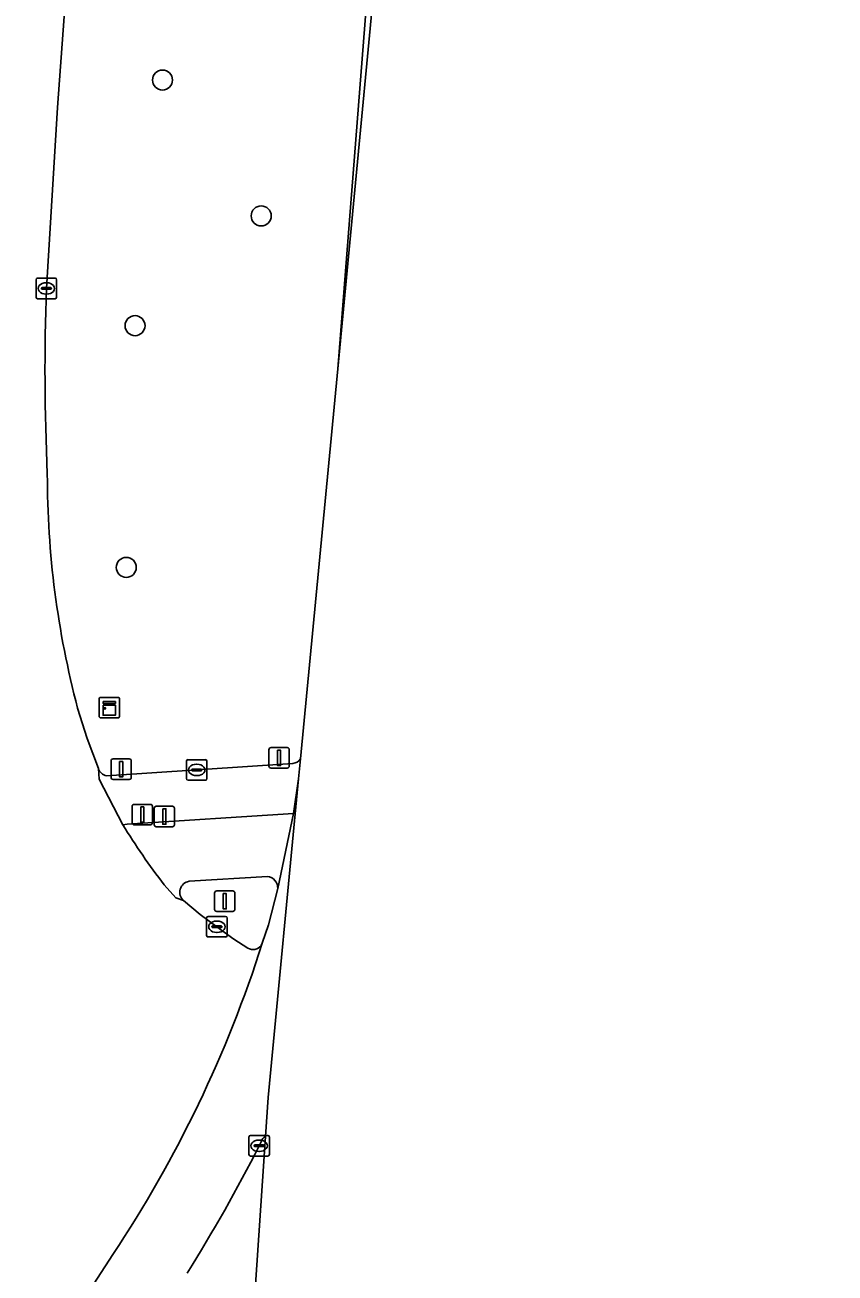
# Model space of a CAD drawing. Extents: x 160856 to 161310, y 384024 to 384878.
# Drawn here: x 161229.4 to 161269, y 384129.3 to 384190.3 of the extents above; entities that cross this region are included whole.
import ezdxf

# ---------------------------------------------------------------- set-up
doc = ezdxf.new("R2010")
doc.units = 0
for name, color, linetype in [('IMGEO_Berm_groen', 7, 'Continuous'), ('IMGEO_Boom', 7, 'Continuous'), ('IMGEO_Drukknoppaal', 7, 'Continuous'), ('IMGEO_Fietspad_gesloten', 7, 'Continuous'), ('IMGEO_Kast', 7, 'Continuous'), ('IMGEO_Kolk', 7, 'Continuous'), ('IMGEO_Lichtmast', 7, 'Continuous'), ('IMGEO_OVBaan_gesloten', 7, 'Continuous'), ('IMGEO_Rijbaan_lokaal_gesloten', 7, 'Continuous'), ('IMGEO_Verkeerseiland_groen', 7, 'Continuous'), ('IMGEO_Verkeerseiland_open', 7, 'Continuous'), ('IMGEO_Verkeersregelinstallatiepaal', 7, 'Continuous'), ('IMGEO_Voetpad_open', 7, 'Continuous')]:
    doc.layers.add(name, color=color, linetype=linetype)

msp = doc.modelspace()

# ---------------------------------------------------------------- linework, layer by layer
at = {"layer": 'IMGEO_Berm_groen'}
for points in [[(161238.574, 384277.976), (161238.011, 384271.307), (161236.442, 384253.951), (161235.71, 384245.543), (161235.31, 384240.691), (161234.654, 384232.591), (161233.241, 384215.17), (161231.678, 384195.813), (161230.975, 384186.246), (161230.43, 384177.405)], [(161244.663, 384173.474), (161249.766, 384238.402), (161251.045, 384255.386), (161247.08, 384255.683), (161248.805, 384277.548), (161240.67, 384278.305), (161239.106, 384278.425)], [(161242.846, 384154.431), (161244.663, 384173.474)], [(161231.956, 384156.913), (161232.424, 384155.436), (161232.977, 384153.966)], [(161233.371, 384153.616), (161242.468, 384154.217)]]:
    msp.add_lwpolyline(points, dxfattribs=at)
for centre, radius, start, end in [((161345.393, 384173.457), 115.031, 178.0331, 182.54851), ((161275.228, 384168.327), 44.752, 179.9806, 194.77633), ((161242.426, 384154.731), 0.516, 274.67342, 324.42526), ((161233.443, 384154.094), 0.484, 195.38048, 261.38856)]:
    msp.add_arc(centre, radius, start, end, dxfattribs=at)
at = {"layer": 'IMGEO_Boom'}
for centre in [(161236.104, 384187.581), (161240.925, 384180.945), (161234.761, 384175.587), (161234.333, 384163.785)]:
    msp.add_circle(centre, 0.489, dxfattribs=at)
at = {"layer": 'IMGEO_Drukknoppaal'}
for p, q in [((161235.699, 384151.223), (161235.699, 384152.023)), ((161235.699, 384152.023), (161235.699, 384151.223)), ((161235.799, 384152.123), (161236.589, 384152.123)), ((161236.589, 384152.123), (161235.799, 384152.123)), ((161236.689, 384152.023), (161236.689, 384151.223)), ((161236.689, 384151.223), (161236.689, 384152.023)), ((161236.589, 384151.123), (161235.799, 384151.123)), ((161235.799, 384151.123), (161236.589, 384151.123))]:
    msp.add_line(p, q, dxfattribs=at)
msp.add_lwpolyline([(161236.119, 384151.998), (161236.269, 384151.998), (161236.269, 384151.248), (161236.119, 384151.248), (161236.119, 384151.998)], dxfattribs=at)
for centre, start, end in [((161235.799, 384152.023), 90, 180), ((161235.799, 384152.023), 90, 180), ((161236.589, 384152.023), 0, 90), ((161236.589, 384152.023), 360, 90), ((161235.799, 384151.223), 180, 270), ((161235.799, 384151.223), 180, 270), ((161236.589, 384151.223), 270, 0), ((161236.589, 384151.223), 270, 0)]:
    msp.add_arc(centre, 0.1, start, end, dxfattribs=at)
at = {"layer": 'IMGEO_Fietspad_gesloten'}
for points in [[(161242.5, 384151.774), (161234.383, 384151.241), (161234.164, 384151.221)], [(161241.731, 384148.103), (161242.5, 384151.774)], [(161237.404, 384148.457), (161241.231, 384148.7)], [(161236.187, 384148.294), (161236.751, 384147.644), (161237.135, 384147.515)]]:
    msp.add_lwpolyline(points, dxfattribs=at)
for centre, radius, start, end in [((161261.754, 384168.127), 32.358, 211.49863, 217.80206), ((161241.161, 384148.134), 0.571, 356.92387, 82.96989), ((161237.478, 384147.927), 0.535, 97.89538, 230.2299)]:
    msp.add_arc(centre, radius, start, end, dxfattribs=at)
at = {"layer": 'IMGEO_Kast'}
for p, q in [((161233.007, 384156.515), (161233.007, 384157.356)), ((161233.007, 384157.356), (161233.007, 384156.515)), ((161233.082, 384157.44), (161233.923, 384157.44)), ((161233.923, 384157.44), (161233.082, 384157.44)), ((161234.007, 384157.365), (161234.007, 384156.524)), ((161234.007, 384156.524), (161234.007, 384157.365)), ((161233.932, 384156.44), (161233.091, 384156.44)), ((161233.091, 384156.44), (161233.932, 384156.44))]:
    msp.add_line(p, q, dxfattribs=at)
for points in [[(161233.202, 384157.23), (161233.802, 384157.23), (161233.802, 384157.145), (161233.202, 384157.145), (161233.202, 384157.23)], [(161233.202, 384157.055), (161233.802, 384157.055), (161233.802, 384156.566), (161233.202, 384156.566), (161233.202, 384157.055)]]:
    msp.add_lwpolyline(points, dxfattribs=at)
msp.add_circle((161233.286, 384156.904), 0.0377, dxfattribs=at)
for centre, start, end in [((161233.085, 384157.362), 92.4484, 184.28452), ((161233.085, 384157.362), 92.4484, 184.28452), ((161233.929, 384157.362), 2.4484, 94.28452), ((161233.929, 384157.362), 2.4484, 94.28452), ((161233.085, 384156.518), 182.4484, 274.28452), ((161233.085, 384156.518), 182.4484, 274.28452), ((161233.929, 384156.518), 272.4484, 4.28452), ((161233.929, 384156.518), 272.4484, 4.28452)]:
    msp.add_arc(centre, 0.0779, start, end, dxfattribs=at)
at = {"layer": 'IMGEO_Kolk'}
for p, q in [((161229.929, 384176.979), (161229.929, 384177.831)), ((161230.004, 384177.905), (161230.856, 384177.905)), ((161230.188, 384177.399), (161230.188, 384177.411)), ((161230.626, 384177.362), (161230.228, 384177.362)), ((161230.231, 384177.448), (161230.629, 384177.448)), ((161230.417, 384177.685), (161230.442, 384177.685)), ((161230.672, 384177.411), (161230.672, 384177.399)), ((161230.93, 384177.831), (161230.93, 384176.979)), ((161230.856, 384176.905), (161230.004, 384176.905)), ((161230.44, 384177.125), (161230.415, 384177.125)), ((161237.275, 384153.471), (161237.275, 384154.323)), ((161237.35, 384154.397), (161238.202, 384154.397)), ((161237.763, 384154.177), (161237.788, 384154.177)), ((161238.276, 384154.323), (161238.276, 384153.471)), ((161237.534, 384153.891), (161237.534, 384153.903)), ((161237.972, 384153.854), (161237.574, 384153.854)), ((161237.577, 384153.94), (161237.975, 384153.94)), ((161237.786, 384153.617), (161237.761, 384153.617)), ((161238.018, 384153.903), (161238.018, 384153.891)), ((161238.202, 384153.397), (161237.35, 384153.397)), ((161238.26, 384145.813), (161238.26, 384146.665)), ((161238.335, 384146.739), (161239.187, 384146.739)), ((161238.519, 384146.233), (161238.519, 384146.245)), ((161238.562, 384146.282), (161238.96, 384146.282)), ((161238.748, 384146.519), (161238.773, 384146.519)), ((161239.003, 384146.245), (161239.003, 384146.233)), ((161239.261, 384146.665), (161239.261, 384145.813)), ((161239.187, 384145.739), (161238.335, 384145.739)), ((161238.957, 384146.196), (161238.559, 384146.196)), ((161238.771, 384145.959), (161238.746, 384145.959)), ((161240.324, 384135.12), (161240.324, 384135.972)), ((161240.399, 384136.046), (161241.251, 384136.046)), ((161241.325, 384135.972), (161241.325, 384135.12)), ((161240.583, 384135.54), (161240.583, 384135.552)), ((161241.021, 384135.503), (161240.623, 384135.503)), ((161240.626, 384135.589), (161241.024, 384135.589)), ((161240.812, 384135.826), (161240.837, 384135.826)), ((161241.067, 384135.552), (161241.067, 384135.54)), ((161241.251, 384135.046), (161240.399, 384135.046)), ((161240.835, 384135.266), (161240.81, 384135.266))]:
    msp.add_line(p, q, dxfattribs=at)
for points in [[(161229.929, 384176.979), (161229.929, 384177.831)], [(161230.004, 384177.905), (161230.856, 384177.905)], [(161230.93, 384177.831), (161230.93, 384176.979)], [(161230.856, 384176.905), (161230.004, 384176.905)], [(161237.275, 384153.471), (161237.275, 384154.323)], [(161237.35, 384154.397), (161238.202, 384154.397)], [(161238.276, 384154.323), (161238.276, 384153.471)], [(161238.202, 384153.397), (161237.35, 384153.397)], [(161238.26, 384145.813), (161238.26, 384146.665)], [(161238.335, 384146.739), (161239.187, 384146.739)], [(161239.261, 384146.665), (161239.261, 384145.813)], [(161239.187, 384145.739), (161238.335, 384145.739)], [(161240.324, 384135.12), (161240.324, 384135.972)], [(161240.399, 384136.046), (161241.251, 384136.046)], [(161241.325, 384135.972), (161241.325, 384135.12)], [(161241.251, 384135.046), (161240.399, 384135.046)]]:
    msp.add_lwpolyline(points, dxfattribs=at)
for centre, radius, start, end in [((161230.006, 384177.829), 0.0765, 91.55205, 178.44795), ((161230.006, 384177.829), 0.0765, 91.55205, 178.44795), ((161230.228, 384177.408), 0.0403, 85.87752, 175.75265), ((161230.225, 384177.398), 0.0366, 178.93798, 274.71019), ((161230.629, 384177.405), 0.043, 264.86636, 352.45326), ((161230.633, 384177.41), 0.0386, 1.73085, 96.63898), ((161230.854, 384177.829), 0.0765, 1.55205, 88.44795), ((161230.854, 384177.829), 0.0765, 1.55205, 88.44795), ((161230.006, 384176.981), 0.0765, 181.55205, 268.44795), ((161230.006, 384176.981), 0.0765, 181.55205, 268.44795), ((161230.854, 384176.981), 0.0765, 271.55205, 358.44795), ((161230.854, 384176.981), 0.0765, 271.55205, 358.44795), ((161237.352, 384154.321), 0.0765, 91.55205, 178.44795), ((161237.352, 384154.321), 0.0765, 91.55205, 178.44795), ((161238.2, 384154.321), 0.0765, 1.55205, 88.44795), ((161238.2, 384154.321), 0.0765, 1.55205, 88.44795), ((161237.574, 384153.9), 0.0403, 85.87752, 175.75265), ((161237.571, 384153.89), 0.0366, 178.93798, 274.71019), ((161237.975, 384153.897), 0.043, 264.86636, 352.45326), ((161237.979, 384153.902), 0.0386, 1.73085, 96.63898), ((161237.352, 384153.473), 0.0765, 181.55205, 268.44795), ((161237.352, 384153.473), 0.0765, 181.55205, 268.44795), ((161238.2, 384153.473), 0.0765, 271.55205, 358.44795), ((161238.2, 384153.473), 0.0765, 271.55205, 358.44795), ((161238.337, 384146.663), 0.0765, 91.55205, 178.44795), ((161238.337, 384146.663), 0.0765, 91.55205, 178.44795), ((161238.559, 384146.242), 0.0403, 85.87752, 175.75265), ((161238.964, 384146.244), 0.0386, 1.73085, 96.63898), ((161239.185, 384146.663), 0.0765, 1.55205, 88.44795), ((161239.185, 384146.663), 0.0765, 1.55205, 88.44795), ((161238.337, 384145.815), 0.0765, 181.55205, 268.44795), ((161238.337, 384145.815), 0.0765, 181.55205, 268.44795), ((161238.556, 384146.232), 0.0366, 178.93798, 274.71019), ((161238.96, 384146.239), 0.043, 264.86636, 352.45326), ((161239.185, 384145.815), 0.0765, 271.55205, 358.44795), ((161239.185, 384145.815), 0.0765, 271.55205, 358.44795), ((161240.401, 384135.97), 0.0765, 91.55205, 178.44795), ((161240.401, 384135.97), 0.0765, 91.55205, 178.44795), ((161241.249, 384135.97), 0.0765, 1.55205, 88.44795), ((161241.249, 384135.97), 0.0765, 1.55205, 88.44795), ((161240.623, 384135.549), 0.0403, 85.87752, 175.75265), ((161240.62, 384135.539), 0.0366, 178.93798, 274.71019), ((161241.024, 384135.546), 0.043, 264.86636, 352.45326), ((161241.028, 384135.551), 0.0386, 1.73085, 96.63898), ((161240.401, 384135.122), 0.0765, 181.55205, 268.44795), ((161240.401, 384135.122), 0.0765, 181.55205, 268.44795), ((161241.249, 384135.122), 0.0765, 271.55205, 358.44795), ((161241.249, 384135.122), 0.0765, 271.55205, 358.44795)]:
    msp.add_arc(centre, radius, start, end, dxfattribs=at)
for centre, major_axis, ratio, start_param, end_param in [((161230.416, 384177.405), (-0.387, 0.002), 0.722429, 4.712389, 7.853982), ((161230.441, 384177.405), (-0.39, 0.002), 0.717154, 1.570796, 4.712389), ((161237.762, 384153.897), (-0.387, 0.002), 0.722429, 4.712389, 7.853982), ((161237.787, 384153.897), (-0.39, 0.002), 0.717154, 1.570796, 4.712389), ((161238.747, 384146.239), (-0.387, 0.002), 0.722429, 4.712389, 7.853982), ((161238.772, 384146.239), (-0.39, 0.002), 0.717154, 1.570796, 4.712389), ((161240.811, 384135.546), (-0.387, 0.002), 0.722429, 4.712389, 7.853982), ((161240.836, 384135.546), (-0.39, 0.002), 0.717154, 1.570796, 4.712389)]:
    msp.add_ellipse(centre, major_axis=major_axis, ratio=ratio, start_param=start_param, end_param=end_param, dxfattribs=at)
at = {"layer": 'IMGEO_Lichtmast'}
for p, q in [((161238.651, 384147.087), (161238.651, 384147.887)), ((161238.651, 384147.887), (161238.651, 384147.087)), ((161238.751, 384147.987), (161239.541, 384147.987)), ((161239.541, 384147.987), (161238.751, 384147.987)), ((161239.641, 384147.887), (161239.641, 384147.087)), ((161239.641, 384147.087), (161239.641, 384147.887)), ((161239.541, 384146.987), (161238.751, 384146.987)), ((161238.751, 384146.987), (161239.541, 384146.987))]:
    msp.add_line(p, q, dxfattribs=at)
msp.add_lwpolyline([(161239.071, 384147.862), (161239.221, 384147.862), (161239.221, 384147.112), (161239.071, 384147.112), (161239.071, 384147.862)], dxfattribs=at)
for centre, start, end in [((161238.751, 384147.887), 90, 180), ((161238.751, 384147.887), 90, 180), ((161239.541, 384147.887), 0, 90), ((161239.541, 384147.887), 360, 90), ((161238.751, 384147.087), 180, 270), ((161238.751, 384147.087), 180, 270), ((161239.541, 384147.087), 270, 0), ((161239.541, 384147.087), 270, 0)]:
    msp.add_arc(centre, 0.1, start, end, dxfattribs=at)
at = {"layer": 'IMGEO_OVBaan_gesloten'}
for points in [[(161244.663, 384173.474), (161254.709, 384278.75), (161256.675, 384295.749), (161288.788, 384573.374), (161299.466, 384666.717), (161307.924, 384740.658), (161309.046, 384772.256), (161310.221, 384805.365), (161305.427, 384848.093), (161301.785, 384848.147), (161302.348, 384842.763), (161302.476, 384841.51), (161302.878, 384837.781), (161303.219, 384834.643)], [(161267.816, 384410.795), (161258.549, 384330.534), (161255.855, 384307.557), (161255.762, 384306.536), (161255.444, 384303.65), (161255.114, 384300.715), (161255.107, 384300.653), (161254.029, 384290.068), (161253.288, 384282.599), (161253.04, 384279.606), (161252.84, 384277.173), (161251.045, 384255.386), (161249.766, 384238.402), (161244.663, 384173.474)], [(161241.269, 384137.91), (161242.753, 384153.458), (161242.5, 384151.774), (161241.731, 384148.103), (161241.28, 384146.335), (161240.98, 384145.44)], [(161241.14, 384136.006), (161241.269, 384137.91)], [(161240.825, 384135.546), (161240.917, 384135.743)], [(161233.671, 384130.232), (161229.899, 384124.412), (161228.693, 384122.513), (161228.644, 384122.412)]]:
    msp.add_lwpolyline(points, dxfattribs=at)
for centre, radius, start, end in [((161183.311, 384163.795), 60.52, 326.31768, 342.34422), ((161241.327, 384135.621), 0.428, 115.9883, 163.41829), ((161173.495, 384169.541), 75.425, 327.78515, 333.21082)]:
    msp.add_arc(centre, radius, start, end, dxfattribs=at)
at = {"layer": 'IMGEO_Rijbaan_lokaal_gesloten'}
for points in [[(161230.43, 384177.405), (161230.975, 384186.246), (161231.678, 384195.813)], [(161234.164, 384151.221), (161233.003, 384153.441), (161232.977, 384153.966), (161232.424, 384155.436), (161231.956, 384156.913)], [(161240.279, 384145.195), (161239.585, 384145.628), (161238.761, 384146.239), (161237.943, 384146.835), (161237.135, 384147.515), (161236.751, 384147.644), (161236.187, 384148.294)], [(161240.98, 384145.44), (161240.916, 384145.32)], [(161228.693, 384122.513), (161229.899, 384124.412), (161233.671, 384130.232)]]:
    msp.add_lwpolyline(points, dxfattribs=at)
for centre, radius, start, end in [((161345.393, 384173.457), 115.031, 178.0331, 182.54851), ((161275.228, 384168.327), 44.752, 179.9806, 194.77633), ((161261.754, 384168.127), 32.358, 211.49863, 217.80206), ((161183.311, 384163.795), 60.52, 326.31768, 342.34422), ((161240.529, 384145.604), 0.48, 238.52882, 323.67561)]:
    msp.add_arc(centre, radius, start, end, dxfattribs=at)
at = {"layer": 'IMGEO_Verkeerseiland_groen'}
for points in [[(161240.485, 384126.354), (161241.14, 384136.006)], [(161240.917, 384135.743), (161240.825, 384135.546)]]:
    msp.add_lwpolyline(points, dxfattribs=at)
for centre, radius, start, end in [((161241.327, 384135.621), 0.428, 115.9883, 163.41829), ((161173.495, 384169.541), 75.425, 327.78515, 333.21082)]:
    msp.add_arc(centre, radius, start, end, dxfattribs=at)
at = {"layer": 'IMGEO_Verkeerseiland_open'}
for points in [[(161241.231, 384148.7), (161237.404, 384148.457)], [(161240.916, 384145.32), (161240.98, 384145.44), (161241.28, 384146.335), (161241.731, 384148.103)], [(161237.135, 384147.515), (161237.943, 384146.835), (161238.761, 384146.239), (161239.585, 384145.628), (161240.279, 384145.195)]]:
    msp.add_lwpolyline(points, dxfattribs=at)
for centre, radius, start, end in [((161241.161, 384148.134), 0.571, 356.92387, 82.96989), ((161237.478, 384147.927), 0.535, 97.89538, 230.2299), ((161240.529, 384145.604), 0.48, 238.52882, 323.67561)]:
    msp.add_arc(centre, radius, start, end, dxfattribs=at)
at = {"layer": 'IMGEO_Verkeersregelinstallatiepaal'}
for p, q in [((161241.306, 384154.084), (161241.306, 384154.884)), ((161241.306, 384154.884), (161241.306, 384154.084)), ((161241.406, 384154.984), (161242.196, 384154.984)), ((161242.196, 384154.984), (161241.406, 384154.984)), ((161242.296, 384154.884), (161242.296, 384154.084)), ((161242.296, 384154.084), (161242.296, 384154.884)), ((161233.588, 384153.53), (161233.588, 384154.33)), ((161233.588, 384154.33), (161233.588, 384153.53)), ((161233.688, 384154.43), (161234.478, 384154.43)), ((161234.478, 384154.43), (161233.688, 384154.43)), ((161234.578, 384154.33), (161234.578, 384153.53)), ((161234.578, 384153.53), (161234.578, 384154.33)), ((161242.196, 384153.984), (161241.406, 384153.984)), ((161241.406, 384153.984), (161242.196, 384153.984)), ((161234.478, 384153.43), (161233.688, 384153.43)), ((161233.688, 384153.43), (161234.478, 384153.43)), ((161234.62, 384151.315), (161234.62, 384152.115)), ((161234.62, 384152.115), (161234.62, 384151.315)), ((161234.72, 384152.215), (161235.51, 384152.215)), ((161235.51, 384152.215), (161234.72, 384152.215)), ((161235.61, 384152.115), (161235.61, 384151.315)), ((161235.61, 384151.315), (161235.61, 384152.115)), ((161235.51, 384151.215), (161234.72, 384151.215)), ((161234.72, 384151.215), (161235.51, 384151.215))]:
    msp.add_line(p, q, dxfattribs=at)
for points in [[(161241.726, 384154.859), (161241.876, 384154.859), (161241.876, 384154.109), (161241.726, 384154.109), (161241.726, 384154.859)], [(161234.008, 384154.305), (161234.158, 384154.305), (161234.158, 384153.555), (161234.008, 384153.555), (161234.008, 384154.305)], [(161235.04, 384152.09), (161235.19, 384152.09), (161235.19, 384151.34), (161235.04, 384151.34), (161235.04, 384152.09)]]:
    msp.add_lwpolyline(points, dxfattribs=at)
for centre, start, end in [((161241.406, 384154.884), 90, 180), ((161241.406, 384154.884), 90, 180), ((161242.196, 384154.884), 0, 90), ((161242.196, 384154.884), 360, 90), ((161233.688, 384154.33), 90, 180), ((161233.688, 384154.33), 90, 180), ((161234.478, 384154.33), 0, 90), ((161234.478, 384154.33), 360, 90), ((161241.406, 384154.084), 180, 270), ((161241.406, 384154.084), 180, 270), ((161242.196, 384154.084), 270, 0), ((161242.196, 384154.084), 270, 0), ((161233.688, 384153.53), 180, 270), ((161233.688, 384153.53), 180, 270), ((161234.478, 384153.53), 270, 0), ((161234.478, 384153.53), 270, 0), ((161234.72, 384152.115), 90, 180), ((161234.72, 384152.115), 90, 180), ((161235.51, 384152.115), 0, 90), ((161235.51, 384152.115), 360, 90), ((161234.72, 384151.315), 180, 270), ((161234.72, 384151.315), 180, 270), ((161235.51, 384151.315), 270, 0), ((161235.51, 384151.315), 270, 0)]:
    msp.add_arc(centre, 0.1, start, end, dxfattribs=at)
at = {"layer": 'IMGEO_Voetpad_open'}
for points in [[(161242.468, 384154.217), (161233.371, 384153.616)], [(161242.753, 384153.458), (161242.846, 384154.431)], [(161232.977, 384153.966), (161233.003, 384153.441), (161234.164, 384151.221), (161234.383, 384151.241), (161242.5, 384151.774), (161242.753, 384153.458)]]:
    msp.add_lwpolyline(points, dxfattribs=at)
for centre, radius, start, end in [((161242.426, 384154.731), 0.516, 274.67342, 324.42526), ((161233.443, 384154.094), 0.484, 195.38048, 261.38856)]:
    msp.add_arc(centre, radius, start, end, dxfattribs=at)

doc.saveas('drawing.dxf')
